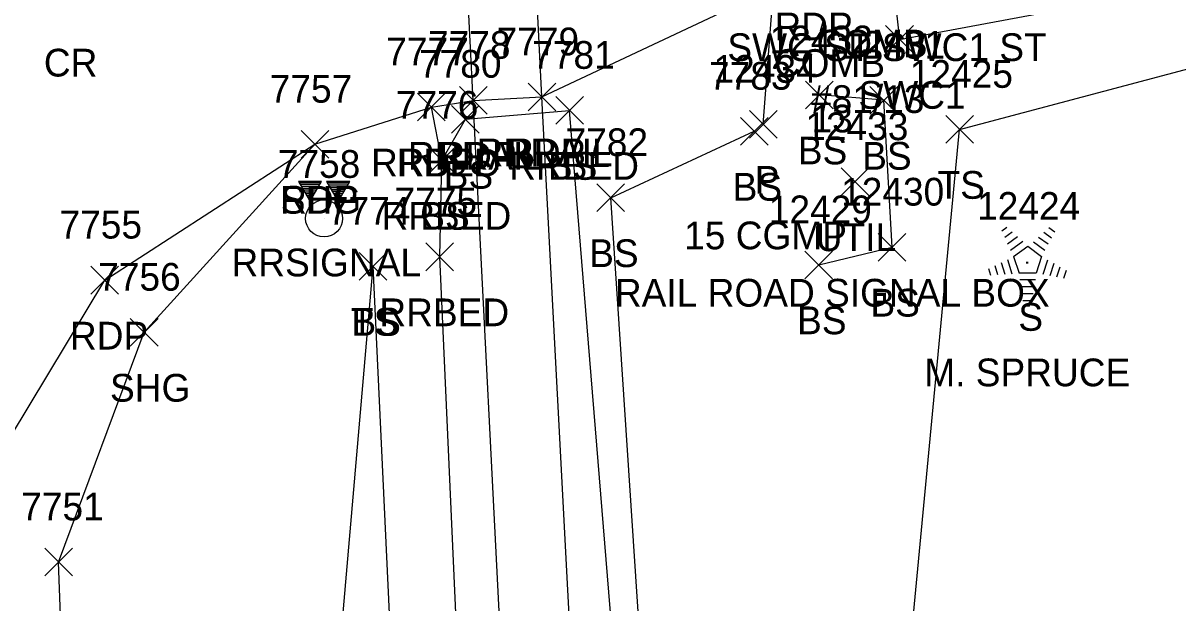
# Model space of a CAD drawing. Extents: x 1769141 to 1770911, y 735471 to 741449.
# Drawn here: x 1770130.8 to 1770214.1, y 741053.6 to 741095.4 of the extents above; entities that cross this region are included whole.
import ezdxf

# ---------------------------------------------------------------- set-up
doc = ezdxf.new("R2010")
doc.units = 0
for name, color, linetype in [('D_A', 7, 'Continuous'), ('D_C', 7, 'Continuous'), ('D_I', 7, 'Continuous'), ('D_TIC', 7, 'Continuous'), ('DCP', 7, 'Continuous'), ('L_A', 7, 'Continuous'), ('L_C', 7, 'Continuous'), ('L_I', 7, 'Continuous'), ('L_TIC', 7, 'Continuous'), ('LELB', 7, 'Continuous'), ('LTC', 7, 'Continuous'), ('P_A', 7, 'Continuous'), ('P_I', 7, 'Continuous'), ('P_TIC', 7, 'Continuous'), ('PET', 7, 'Continuous'), ('PSU', 7, 'Continuous'), ('R_A', 7, 'Continuous'), ('R_I', 7, 'Continuous'), ('R_TIC', 7, 'Continuous'), ('RR', 7, 'Continuous'), ('RRB', 7, 'Continuous'), ('RSW', 7, 'Continuous'), ('TCSH', 7, 'Continuous'), ('U_A', 7, 'Continuous'), ('U_C', 7, 'Continuous'), ('U_I', 7, 'Continuous'), ('UDEFAULT', 7, 'Continuous'), ('UP', 7, 'Continuous')]:
    doc.layers.add(name, color=color, linetype=linetype)

msp = doc.modelspace()

# ---------------------------------------------------------------- linework, layer by layer
at = {"layer": 'D_TIC'}
for points in [[(1770183.2, 741087.048), (1770185.2, 741089.048)], [(1770185.2, 741087.048), (1770183.2, 741089.048)]]:
    msp.add_lwpolyline(points, dxfattribs=at)
at = {"layer": 'DCP'}
msp.add_lwpolyline([(1770184.2, 741088.048), (1770187.399, 741130.069)], dxfattribs=at)
at = {"layer": 'L_TIC'}
for points in [[(1770187.245, 741089.172), (1770189.245, 741091.172)], [(1770189.245, 741089.172), (1770187.245, 741091.172)], [(1770191.889, 741088.786), (1770193.889, 741090.786)], [(1770193.889, 741088.786), (1770191.889, 741090.786)], [(1770161.709, 741087.419), (1770163.709, 741089.419)], [(1770163.709, 741087.419), (1770161.709, 741089.419)], [(1770169.224, 741088.057), (1770171.224, 741090.057)], [(1770171.224, 741088.057), (1770169.224, 741090.057)], [(1770182.545, 741086.554), (1770184.545, 741088.554)], [(1770184.545, 741086.554), (1770182.545, 741088.554)], [(1770197.355, 741086.688), (1770199.355, 741088.688)], [(1770199.355, 741086.688), (1770197.355, 741088.688)], [(1770160.016, 741084.456), (1770162.016, 741086.456)], [(1770162.016, 741084.456), (1770160.016, 741086.456)], [(1770172.197, 741081.766), (1770174.197, 741083.766)], [(1770174.197, 741081.766), (1770172.197, 741083.766)], [(1770192.485, 741078.198), (1770194.485, 741080.198)], [(1770194.485, 741078.198), (1770192.485, 741080.198)], [(1770155.051, 741076.822), (1770157.051, 741078.822)], [(1770157.051, 741076.822), (1770155.051, 741078.822)], [(1770155.051, 741076.822), (1770157.051, 741078.822)], [(1770157.051, 741076.822), (1770155.051, 741078.822)], [(1770187.193, 741076.925), (1770189.193, 741078.925)], [(1770189.193, 741076.925), (1770187.193, 741078.925)]]:
    msp.add_lwpolyline(points, dxfattribs=at)
at = {"layer": 'LELB'}
for points in [[(1770192.733, 741028.402), (1770198.355, 741087.688), (1770219.162, 741093.21), (1770237.65, 741098.503)], [(1770188.193, 741077.925), (1770193.485, 741079.198), (1770192.889, 741089.786), (1770188.245, 741090.172)], [(1770161.016, 741085.456), (1770162.709, 741088.419), (1770170.224, 741089.057)], [(1770175.603, 741046.381), (1770173.197, 741082.766), (1770183.545, 741087.554)], [(1770155.739, 741021.154), (1770153.444, 741047.586), (1770156.051, 741077.822)], [(1770160.146, 741021.812), (1770157.511, 741047.17), (1770156.051, 741077.822)]]:
    msp.add_lwpolyline(points, dxfattribs=at)
at = {"layer": 'LTC'}
for p, q in [((1770201.402, 741080.381), (1770201.756, 741080.638)), ((1770201.611, 741079.915), (1770202.14, 741080.299)), ((1770204.429, 741080.273), (1770204.978, 741079.874)), ((1770204.8, 741080.621), (1770205.219, 741080.317)), ((1770201.821, 741079.449), (1770202.525, 741079.961)), ((1770202.03, 741078.984), (1770202.909, 741079.622)), ((1770203.687, 741079.576), (1770204.496, 741078.987)), ((1770204.058, 741079.924), (1770204.737, 741079.431)), ((1770202.255, 741078.529), (1770203.267, 741079.263)), ((1770202.255, 741078.529), (1770202.642, 741077.335)), ((1770203.267, 741079.263), (1770204.264, 741078.538)), ((1770204.264, 741078.538), (1770203.872, 741077.335)), ((1770200.89, 741077.877), (1770201.101, 741077.225)), ((1770201.345, 741078.093), (1770201.616, 741077.258)), ((1770201.8, 741078.309), (1770202.131, 741077.29)), ((1770204.701, 741078.267), (1770204.363, 741077.228)), ((1770205.146, 741078.017), (1770204.858, 741077.132)), ((1770205.59, 741077.767), (1770205.353, 741077.037)), ((1770200.434, 741077.66), (1770200.586, 741077.192)), ((1770203.872, 741077.335), (1770202.642, 741077.335)), ((1770206.035, 741077.517), (1770205.848, 741076.942)), ((1770203.834, 741076.835), (1770202.69, 741076.835)), ((1770203.75, 741076.335), (1770202.762, 741076.335)), ((1770203.667, 741075.835), (1770202.835, 741075.835)), ((1770203.583, 741075.335), (1770202.908, 741075.335))]:
    msp.add_line(p, q, dxfattribs=at)
at = {"layer": 'P_TIC'}
for points in [[(1770167.233, 741089.029), (1770169.233, 741091.029)], [(1770169.233, 741089.029), (1770167.233, 741091.029)], [(1770159.261, 741088.297), (1770161.261, 741090.297)], [(1770161.261, 741088.297), (1770159.261, 741090.297)], [(1770162.275, 741088.781), (1770164.275, 741090.781)], [(1770164.275, 741088.781), (1770162.275, 741090.781)], [(1770150.86, 741085.617), (1770152.86, 741087.617)], [(1770152.86, 741085.617), (1770150.86, 741087.617)], [(1770150.86, 741085.617), (1770152.86, 741087.617)], [(1770152.86, 741085.617), (1770150.86, 741087.617)], [(1770135.699, 741075.823), (1770137.699, 741077.823)], [(1770137.699, 741075.823), (1770135.699, 741077.823)], [(1770138.544, 741072.065), (1770140.544, 741074.065)], [(1770140.544, 741072.065), (1770138.544, 741074.065)], [(1770132.37, 741055.505), (1770134.37, 741057.505)], [(1770134.37, 741055.505), (1770132.37, 741057.505)]]:
    msp.add_lwpolyline(points, dxfattribs=at)
at = {"layer": 'PET'}
msp.add_lwpolyline([(1770123.033, 741049.874), (1770124.424, 741056.481), (1770136.699, 741076.823), (1770151.86, 741086.617), (1770160.261, 741089.297), (1770163.275, 741089.781), (1770168.233, 741090.029), (1770187.517, 741099.109)], dxfattribs=at)
at = {"layer": 'PSU'}
msp.add_lwpolyline([(1770142.097, 741009.785), (1770134.196, 741034.251), (1770133.37, 741056.505), (1770139.544, 741073.065), (1770151.86, 741086.617)], dxfattribs=at)
at = {"layer": 'R_TIC'}
for points in [[(1770193.021, 741093.176), (1770195.021, 741095.176)], [(1770195.021, 741093.176), (1770193.021, 741095.176)], [(1770167.233, 741089.029), (1770169.233, 741091.029)], [(1770169.233, 741089.029), (1770167.233, 741091.029)], [(1770159.261, 741088.297), (1770161.261, 741090.297)], [(1770161.261, 741088.297), (1770159.261, 741090.297)], [(1770162.275, 741088.781), (1770164.275, 741090.781)], [(1770164.275, 741088.781), (1770162.275, 741090.781)], [(1770169.224, 741088.057), (1770171.224, 741090.057)], [(1770171.224, 741088.057), (1770169.224, 741090.057)], [(1770160.016, 741084.456), (1770162.016, 741086.456)], [(1770162.016, 741084.456), (1770160.016, 741086.456)], [(1770159.862, 741077.502), (1770161.862, 741079.502)], [(1770161.862, 741077.502), (1770159.862, 741079.502)]]:
    msp.add_lwpolyline(points, dxfattribs=at)
at = {"layer": 'RR'}
for points in [[(1770166.687, 741022.358), (1770165.463, 741046.82), (1770163.275, 741089.781), (1770162.624, 741102.64), (1770162.011, 741112.733), (1770161.37, 741130.933), (1770158.449, 741187.975)], [(1770171.662, 741021.882), (1770170.484, 741047.192), (1770168.233, 741090.029), (1770167.049, 741113.742), (1770166.206, 741131.451), (1770163.341, 741188.031)]]:
    msp.add_lwpolyline(points, dxfattribs=at)
at = {"layer": 'RRB'}
for points in [[(1770162.674, 741022.467), (1770162.276, 741046.952), (1770160.862, 741078.502), (1770161.016, 741085.456), (1770160.261, 741089.297)], [(1770176.945, 741022.099), (1770173.665, 741046.973), (1770170.224, 741089.057)]]:
    msp.add_lwpolyline(points, dxfattribs=at)
at = {"layer": 'RSW'}
msp.add_lwpolyline([(1770193.629, 741097.615), (1770194.021, 741094.176), (1770228.287, 741100.572), (1770248.4, 741104.116), (1770264.438, 741106.885), (1770267.745, 741107.449), (1770289.959, 741111.319), (1770292.118, 741099.206)], dxfattribs=at)
at = {"layer": 'TCSH'}
for p, q in [((1770152.332, 741083.941), (1770150.665, 741083.941)), ((1770150.665, 741083.941), (1770151.435, 741082.608)), ((1770151.562, 741082.608), (1770152.332, 741083.941)), ((1770154.367, 741083.941), (1770152.7, 741083.941)), ((1770152.7, 741083.941), (1770153.47, 741082.608)), ((1770153.597, 741082.608), (1770154.367, 741083.941)), ((1770153.597, 741082.608), (1770151.435, 741082.608)), ((1770152.516, 741081.275), (1770152.516, 741081.275))]:
    msp.add_line(p, q, dxfattribs=at)
for points in [[(1770150.71, 741083.865), (1770152.288, 741083.865)], [(1770150.787, 741083.732), (1770152.211, 741083.732)], [(1770150.864, 741083.598), (1770152.134, 741083.598)], [(1770152.728, 741083.893), (1770154.339, 741083.893)], [(1770152.805, 741083.76), (1770154.262, 741083.76)], [(1770152.882, 741083.627), (1770154.185, 741083.627)], [(1770150.941, 741083.465), (1770152.057, 741083.465)], [(1770151.018, 741083.332), (1770151.98, 741083.332)], [(1770151.095, 741083.198), (1770151.903, 741083.198)], [(1770151.172, 741083.065), (1770151.826, 741083.065)], [(1770151.248, 741082.932), (1770151.749, 741082.932)], [(1770151.325, 741082.798), (1770151.672, 741082.798)], [(1770152.959, 741083.493), (1770154.108, 741083.493)], [(1770153.036, 741083.36), (1770154.031, 741083.36)], [(1770153.113, 741083.227), (1770153.954, 741083.227)], [(1770153.19, 741083.093), (1770153.877, 741083.093)], [(1770153.267, 741082.96), (1770153.8, 741082.96)], [(1770153.344, 741082.827), (1770153.723, 741082.827)], [(1770153.421, 741082.693), (1770153.646, 741082.693)], [(1770151.402, 741082.665), (1770151.595, 741082.665)]]:
    msp.add_lwpolyline(points, dxfattribs=at)
msp.add_circle((1770152.516, 741081.275), 1.333, dxfattribs=at)
at = {"layer": 'UDEFAULT'}
for points in [[(1770189.816, 741082.915), (1770191.816, 741084.915)], [(1770191.816, 741082.915), (1770189.816, 741084.915)]]:
    msp.add_lwpolyline(points, dxfattribs=at)
at = {"layer": 'UP'}
msp.add_line((1770188.319, 741094.805), (1770188.569, 741095.639), dxfattribs=at)

# ---------------------------------------------------------------- texts
at = {"layer": 'D_A'}
msp.add_text('P', height=2, dxfattribs=at).set_placement((1770183.578, 741083.048))
at = {"layer": 'D_C'}
msp.add_text('15 CGMP', height=2, dxfattribs=at).set_placement((1770178.491, 741079.048))
at = {"layer": 'D_I'}
msp.add_text('12434', height=2, dxfattribs=at).set_placement((1770180.609, 741091.048))
at = {"layer": 'L_A'}
for s, p in [('BS', (1770186.686, 741085.172)), ('BS', (1770168.665, 741084.057)), ('BS', (1770191.33, 741084.786)), ('BS', (1770161.15, 741083.419)), ('BS', (1770181.985, 741082.554)), ('TS', (1770196.765, 741082.688)), ('BS', (1770159.456, 741080.456)), ('BS', (1770171.638, 741077.766)), ('BS', (1770191.926, 741074.198)), ('S', (1770202.592, 741073.173)), ('TS', (1770154.461, 741072.822)), ('BS', (1770154.492, 741072.822)), ('BS', (1770186.634, 741072.925))]:
    msp.add_text(s, height=2, dxfattribs=at).set_placement(p)
at = {"layer": 'L_C'}
msp.add_text('M. SPRUCE', height=2, dxfattribs=at).set_placement((1770195.805, 741069.173))
at = {"layer": 'L_I'}
for s, p in [('12432', (1770184.654, 741093.172)), ('12431', (1770189.865, 741092.786)), ('7781', (1770167.532, 741092.057)), ('7780', (1770159.363, 741091.419)), ('12425', (1770194.765, 741090.688)), ('7783', (1770180.285, 741090.554)), ('7776', (1770157.701, 741088.456)), ('7782', (1770169.937, 741085.766)), ('12430', (1770189.808, 741082.198)), ('7774', (1770152.792, 741080.822)), ('7774', (1770152.792, 741080.822)), ('12429', (1770184.595, 741080.925)), ('12424', (1770199.616, 741081.173))]:
    msp.add_text(s, height=2, dxfattribs=at).set_placement(p)
at = {"layer": 'LTC'}
msp.add_text('.', height=1.037, rotation=270, dxfattribs=at).set_placement((1770203.149, 741078.277))
at = {"layer": 'P_A'}
for s, p in [('RDP', (1770185.005, 741094.109)), ('CR', (1770132.307, 741091.502)), ('RDP', (1770165.721, 741085.029)), ('RDP', (1770157.749, 741084.297)), ('RDP', (1770160.763, 741084.781)), ('SHG', (1770149.396, 741081.617)), ('RDP', (1770149.348, 741081.617)), ('RDP', (1770134.187, 741071.823)), ('SHG', (1770137.079, 741068.065))]:
    msp.add_text(s, height=2, dxfattribs=at).set_placement(p)
at = {"layer": 'P_I'}
for s, p in [('7778', (1770160.015, 741092.781)), ('7779', (1770164.965, 741093.029)), ('7777', (1770157.001, 741092.297)), ('7757', (1770148.6, 741089.617)), ('7757', (1770148.6, 741089.617)), ('7755', (1770133.439, 741079.823)), ('7756', (1770136.229, 741076.065)), ('7751', (1770130.677, 741059.505))]:
    msp.add_text(s, height=2, dxfattribs=at).set_placement(p)
at = {"layer": 'R_A'}
for s, p in [('SWC ST SWC1 ST', (1770181.605, 741092.615)), ('SWC ST SWC1 ST', (1770181.605, 741092.615)), ('SWC1', (1770191.061, 741089.176)), ('RRRAIL', (1770163.524, 741085.029)), ('RRBED', (1770155.907, 741084.297)), ('RRRAIL', (1770158.567, 741084.781)), ('RRBED', (1770165.87, 741084.057)), ('RRBED', (1770156.661, 741080.456)), ('RRSIGNAL', (1770145.842, 741077.097)), ('RRBED', (1770156.507, 741073.502))]:
    msp.add_text(s, height=2, dxfattribs=at).set_placement(p)
at = {"layer": 'R_I'}
for s, p in [('7778', (1770160.015, 741092.781)), ('7779', (1770164.965, 741093.029)), ('7777', (1770157.001, 741092.297)), ('7781', (1770167.532, 741092.057)), ('7776', (1770157.701, 741088.456)), ('7758', (1770149.181, 741084.197)), ('7775', (1770157.602, 741081.502))]:
    msp.add_text(s, height=2, dxfattribs=at).set_placement(p)
at = {"layer": 'U_A'}
for s, p in [('COMB', (1770188.026, 741092.874)), ('COMB', (1770184.955, 741091.472)), ('UTIL', (1770187.981, 741078.915))]:
    msp.add_text(s, height=2, dxfattribs=at).set_placement(p)
at = {"layer": 'U_C'}
for s, p in [('#81/13', (1770187.64, 741088.874)), ('13', (1770187.672, 741087.472)), ('RAIL ROAD SIGNAL BOX', (1770173.493, 741074.915))]:
    msp.add_text(s, height=2, dxfattribs=at).set_placement(p)
at = {"layer": 'U_I'}
msp.add_text('12433', height=2, dxfattribs=at).set_placement((1770187.225, 741086.915))

doc.saveas('drawing.dxf')
